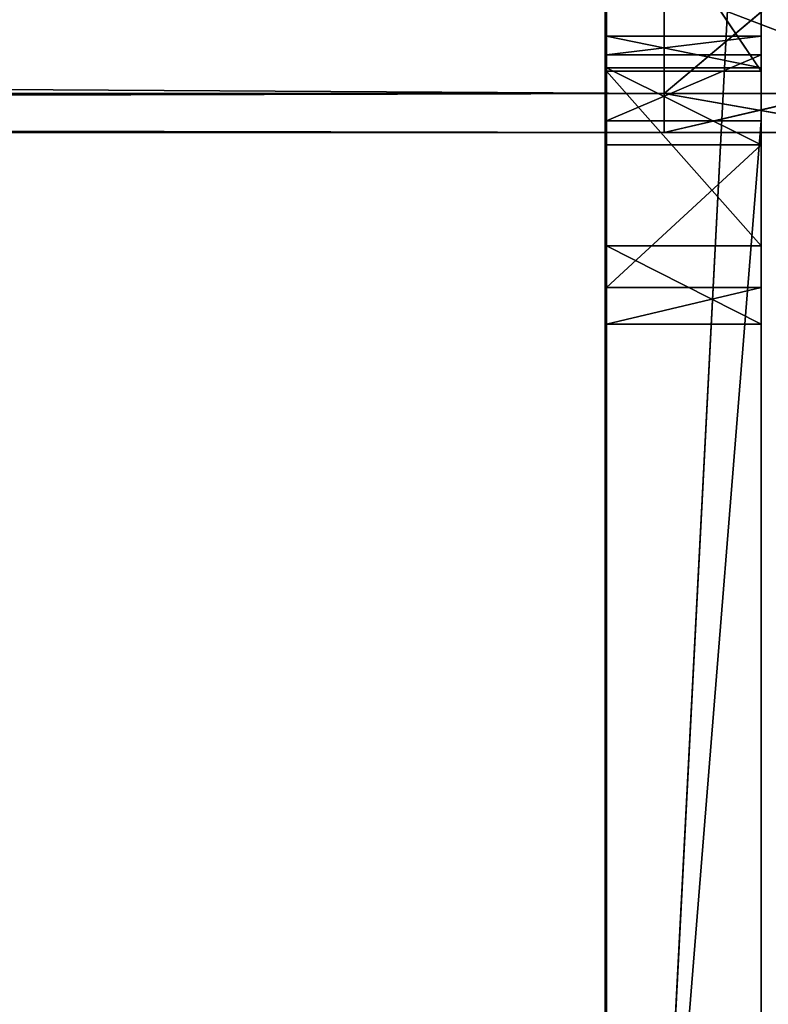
# Model space of a CAD drawing. Header units: millimetres. Extents: x 237 to 401, y 0 to 141.
# Tile 626 of 656: x 360.52 to 364.39, y 131.04 to 136.12. Entities that reach past the tile are written whole.
import ezdxf

# ---------------------------------------------------------------- set-up
doc = ezdxf.new("R2010")
doc.units = ezdxf.units.MM
doc.header["$LTSCALE"] = 25.4
doc.layers.get('0').update_dxf_attribs({"true_color": 0xff5454})

# ---------------------------------------------------------------- blocks, each defined once
blk = doc.blocks.new('VELERO-I-8042-8043.STL')
at = {"color": 7, "true_color": 0xffffff}
for p, q in [((127.5459, 195.8143, 16.6357), (127.5459, 181.4766, 6.162)), ((127.5459, 195.8143, 15.0391), (127.5459, 183.6551, 5.2348)), ((127.5459, 183.6551, 5.2348), (127.5459, 195.8143, 16.6357)), ((127.5459, 183.6551, 5.2348), (127.5459, 195.8143, 16.6357)), ((127.5459, 182.6826, 5.9726), (127.5459, 195.8143, 16.6357)), ((127.5459, 182.6826, 5.9726), (127.5459, 195.8143, 16.6357)), ((127.5459, 195.8143, 16.6357), (127.5459, 181.4766, 6.162)), ((127.5459, 195.8143, 15.0391), (127.5459, 183.6551, 5.2348)), ((127.5459, 195.8143, 15.0391), (127.5459, 185.8867, 5.1116)), ((128.3459, 185.8867, 5.1116), (127.5459, 195.8143, 15.0391)), ((128.3459, 185.8867, 5.1116), (127.5459, 195.8143, 15.0391)), ((127.5459, 195.8143, 15.0391), (127.5459, 185.8867, 5.1116)), ((128.3459, 181.4766, 6.162), (128.3459, 195.8143, 16.6357)), ((128.3459, 181.4766, 6.162), (128.3459, 195.8143, 16.6357)), ((128.3459, 182.6826, 5.9726), (128.3459, 195.8143, 16.6357)), ((128.3459, 182.6826, 5.9726), (128.3459, 195.8143, 16.6357)), ((128.3459, 183.6551, 5.2348), (128.3459, 195.8143, 16.6357)), ((128.3459, 195.8143, 16.6357), (128.3459, 185.8867, 5.1116)), ((128.3459, 185.8867, 5.1116), (128.3459, 195.8143, 15.0391)), ((128.3459, 195.8143, 16.6357), (128.3459, 185.8867, 5.1116)), ((128.3459, 183.6551, 5.2348), (128.3459, 195.8143, 16.6357)), ((128.3459, 185.8867, 5.1116), (128.3459, 195.8143, 15.0391)), ((127.5459, 183.6551, 5.2348), (127.5459, 185.8867, 5.1116)), ((127.5459, 185.8867, 5.1116), (127.5459, 185.3617, 4.7712)), ((127.5459, 183.6551, 5.2348), (127.5459, 185.8867, 5.1116)), ((127.5459, 185.8867, 5.1116), (128.3459, 185.8867, 5.1116)), ((128.3459, 185.3617, 4.7712), (127.5459, 185.8867, 5.1116)), ((128.3459, 185.3617, 4.7712), (127.5459, 185.8867, 5.1116)), ((127.5459, 185.8867, 5.1116), (127.5459, 185.3617, 4.7712)), ((127.5459, 185.8867, 5.1116), (128.3459, 185.8867, 5.1116)), ((128.3459, 183.6551, 5.2348), (128.3459, 185.8867, 5.1116)), ((128.3459, 183.6551, 5.2348), (128.3459, 185.8867, 5.1116)), ((128.3459, 185.3617, 4.7712), (128.3459, 185.8867, 5.1116)), ((128.3459, 185.3617, 4.7712), (128.3459, 185.8867, 5.1116)), ((127.5459, 184.1395, 4.8386), (127.5459, 185.3617, 4.7712)), ((127.5459, 185.3617, 4.7712), (127.5459, 184.7434, 4.6746)), ((127.5459, 184.1395, 4.8386), (127.5459, 185.3617, 4.7712)), ((127.5459, 183.6551, 5.2348), (127.5459, 185.3617, 4.7712)), ((127.5459, 183.6551, 5.2348), (127.5459, 185.3617, 4.7712)), ((128.3459, 185.3617, 4.7712), (127.5459, 185.3617, 4.7712)), ((128.3459, 185.3617, 4.7712), (127.5459, 185.3617, 4.7712)), ((128.3459, 184.7434, 4.6746), (127.5459, 185.3617, 4.7712)), ((128.3459, 184.7434, 4.6746), (127.5459, 185.3617, 4.7712)), ((127.5459, 185.3617, 4.7712), (127.5459, 184.7434, 4.6746)), ((128.3459, 183.6551, 5.2348), (128.3459, 185.3617, 4.7712)), ((128.3459, 183.6551, 5.2348), (128.3459, 185.3617, 4.7712)), ((128.3459, 184.7434, 4.6746), (128.3459, 185.3617, 4.7712)), ((128.3459, 184.7434, 4.6746), (128.3459, 185.3617, 4.7712)), ((127.5459, 184.7434, 4.6746), (127.5459, 184.1395, 4.8386)), ((128.3459, 184.7434, 4.6746), (127.5459, 184.7434, 4.6746)), ((128.3459, 184.7434, 4.6746), (127.5459, 184.7434, 4.6746)), ((128.3459, 184.1395, 4.8386), (127.5459, 184.7434, 4.6746)), ((128.3459, 184.1395, 4.8386), (127.5459, 184.7434, 4.6746)), ((127.5459, 184.7434, 4.6746), (127.5459, 184.1395, 4.8386)), ((128.3459, 184.1395, 4.8386), (128.3459, 184.7434, 4.6746)), ((128.3459, 184.7434, 4.6746), (128.3459, 183.6551, 5.2348)), ((128.3459, 184.7434, 4.6746), (128.3459, 183.6551, 5.2348)), ((128.3459, 184.1395, 4.8386), (128.3459, 184.7434, 4.6746)), ((127.5459, 184.1395, 4.8386), (127.5459, 183.6551, 5.2348)), ((128.3459, 184.1395, 4.8386), (127.5459, 184.1395, 4.8386)), ((128.3459, 184.1395, 4.8386), (127.5459, 184.1395, 4.8386)), ((128.3459, 183.6551, 5.2348), (127.5459, 184.1395, 4.8386)), ((128.3459, 183.6551, 5.2348), (127.5459, 184.1395, 4.8386)), ((127.5459, 184.1395, 4.8386), (127.5459, 183.6551, 5.2348)), ((128.3459, 183.6551, 5.2348), (128.3459, 184.1395, 4.8386)), ((128.3459, 183.6551, 5.2348), (128.3459, 184.1395, 4.8386)), ((127.5459, 183.6551, 5.2348), (127.5459, 182.6826, 5.9726)), ((128.3459, 183.6551, 5.2348), (127.5459, 183.6551, 5.2348)), ((128.3459, 183.6551, 5.2348), (127.5459, 183.6551, 5.2348)), ((128.3459, 183.6551, 5.2348), (127.5459, 182.6826, 5.9726)), ((127.5459, 183.6551, 5.2348), (127.5459, 182.6826, 5.9726)), ((128.3459, 183.6551, 5.2348), (127.5459, 182.6826, 5.9726)), ((128.3459, 182.6826, 5.9726), (128.3459, 183.6551, 5.2348)), ((128.3459, 182.6826, 5.9726), (128.3459, 183.6551, 5.2348)), ((127.845, 182.4536, 4.9713), (127.845, 183.0026, 4.4223)), ((127.845, 183.0026, 4.4223), (129.2801, 182.1681, 4.9713)), ((127.845, 183.0026, 4.4223), (129.2801, 182.1681, 4.9713)), ((127.845, 182.4536, 4.9713), (127.845, 183.0026, 4.4223)), ((127.5459, 182.6826, 5.9726), (127.5459, 181.4766, 6.162)), ((128.3459, 182.6826, 5.9726), (127.5459, 182.6826, 5.9726)), ((128.3459, 182.6826, 5.9726), (127.5459, 182.6826, 5.9726)), ((128.3459, 182.6826, 5.9726), (127.5459, 181.4766, 6.162)), ((127.5459, 182.6826, 5.9726), (127.5459, 181.4766, 6.162)), ((128.3459, 182.6826, 5.9726), (127.5459, 181.4766, 6.162)), ((128.3459, 181.4766, 6.162), (128.3459, 182.6826, 5.9726)), ((128.3459, 181.4766, 6.162), (128.3459, 182.6826, 5.9726)), ((38.7759, 182.4536, 4.9713), (127.845, 182.4536, 4.9713)), ((38.7759, 182.4536, 4.9713), (127.845, 182.4536, 4.9713)), ((38.7759, 181.7036, 5.1723), (127.845, 182.4536, 4.9713)), ((38.7759, 181.7036, 5.1723), (127.845, 182.4536, 4.9713)), ((127.845, 181.7036, 5.1723), (127.845, 182.4536, 4.9713)), ((127.845, 182.4536, 4.9713), (129.2801, 182.1681, 4.9713)), ((127.845, 182.4536, 4.9713), (129.2801, 182.1681, 4.9713)), ((127.845, 182.4536, 4.9713), (128.9931, 181.4752, 5.1723)), ((127.845, 182.4536, 4.9713), (128.9931, 181.4752, 5.1723)), ((127.845, 181.7036, 5.1723), (127.845, 182.4536, 4.9713)), ((38.7759, 181.7036, 5.1723), (127.845, 181.7036, 5.1723)), ((38.7759, 181.7036, 5.1723), (127.845, 181.7036, 5.1723)), ((38.7759, 180.9536, 4.9713), (127.845, 181.7036, 5.1723)), ((38.7759, 180.9536, 4.9713), (127.845, 181.7036, 5.1723)), ((127.845, 180.9536, 4.9713), (127.845, 181.7036, 5.1723)), ((127.845, 181.7036, 5.1723), (128.9931, 181.4752, 5.1723)), ((127.845, 181.7036, 5.1723), (128.9931, 181.4752, 5.1723)), ((127.845, 181.7036, 5.1723), (128.7061, 180.7823, 4.9713)), ((127.845, 181.7036, 5.1723), (128.7061, 180.7823, 4.9713)), ((127.845, 180.9536, 4.9713), (127.845, 181.7036, 5.1723)), ((127.5459, 181.4766, 6.162), (127.5459, 31.524, 16.6357)), ((127.5459, 181.4766, 6.162), (127.5459, 31.524, 16.6357)), ((127.5459, 181.4766, 6.162), (127.5459, 180.3247, 5.7576)), ((128.3459, 181.4766, 6.162), (127.5459, 181.4766, 6.162)), ((128.3459, 181.4766, 6.162), (127.5459, 181.4766, 6.162)), ((128.3459, 181.4766, 6.162), (127.5459, 180.3247, 5.7576)), ((127.5459, 181.4766, 6.162), (127.5459, 180.3247, 5.7576)), ((128.3459, 181.4766, 6.162), (127.5459, 180.3247, 5.7576)), ((128.3459, 180.3247, 5.7576), (128.3459, 181.4766, 6.162)), ((128.3459, 181.4766, 6.162), (128.3459, 31.524, 16.6357)), ((128.3459, 181.4766, 6.162), (128.3459, 31.524, 16.6357)), ((128.3459, 180.3247, 5.7576), (128.3459, 181.4766, 6.162)), ((38.7759, 180.9536, 4.9713), (127.845, 180.9536, 4.9713)), ((38.7759, 180.9536, 4.9713), (127.845, 180.9536, 4.9713)), ((38.7759, 180.4045, 4.4223), (127.845, 180.9536, 4.9713)), ((38.7759, 180.4045, 4.4223), (127.845, 180.9536, 4.9713)), ((127.845, 180.4045, 4.4223), (127.845, 180.9536, 4.9713)), ((127.845, 180.9536, 4.9713), (128.7061, 180.7823, 4.9713)), ((127.845, 180.9536, 4.9713), (128.7061, 180.7823, 4.9713)), ((127.845, 180.9536, 4.9713), (128.496, 180.2751, 4.4223)), ((127.845, 180.9536, 4.9713), (128.496, 180.2751, 4.4223)), ((127.845, 180.4045, 4.4223), (127.845, 180.9536, 4.9713)), ((127.5459, 180.3247, 5.7576), (127.5459, 31.524, 16.6357)), ((127.5459, 180.3247, 5.7576), (127.5459, 31.524, 16.6357)), ((127.5459, 180.3247, 5.7576), (127.5459, 179.5016, 4.8561)), ((128.3459, 180.3247, 5.7576), (127.5459, 180.3247, 5.7576)), ((128.3459, 180.3247, 5.7576), (127.5459, 180.3247, 5.7576)), ((128.3459, 180.3247, 5.7576), (127.5459, 179.5016, 4.8561)), ((127.5459, 180.3247, 5.7576), (127.5459, 179.5016, 4.8561)), ((128.3459, 180.3247, 5.7576), (127.5459, 179.5016, 4.8561)), ((128.3459, 179.5016, 4.8561), (128.3459, 180.3247, 5.7576)), ((128.3459, 180.3247, 5.7576), (128.3459, 31.524, 16.6357)), ((128.3459, 180.3247, 5.7576), (128.3459, 31.524, 16.6357)), ((128.3459, 179.5016, 4.8561), (128.3459, 180.3247, 5.7576)), ((127.5459, 31.524, 16.6357), (127.5459, 179.5016, 4.8561)), ((127.5459, 179.5016, 4.8561), (127.5459, 179.2036, 3.6723)), ((127.5459, 31.524, 16.6357), (127.5459, 179.5016, 4.8561)), ((128.3459, 179.5016, 4.8561), (127.5459, 179.5016, 4.8561)), ((128.3459, 179.5016, 4.8561), (127.5459, 179.5016, 4.8561)), ((128.3459, 179.5016, 4.8561), (127.5459, 179.2036, 3.6723)), ((127.5459, 179.5016, 4.8561), (127.5459, 179.2036, 3.6723)), ((128.3459, 179.5016, 4.8561), (127.5459, 179.2036, 3.6723)), ((128.3459, 179.2036, 3.6723), (128.3459, 179.5016, 4.8561)), ((128.3459, 179.5016, 4.8561), (128.3459, 31.524, 16.6357)), ((128.3459, 179.5016, 4.8561), (128.3459, 31.524, 16.6357)), ((128.3459, 179.2036, 3.6723), (128.3459, 179.5016, 4.8561)), ((127.5459, 31.524, 16.6357), (127.5459, 179.2036, 3.6723)), ((127.5459, 31.524, 16.6357), (127.5459, 179.2036, 3.6723)), ((128.3459, 179.2036, 1.1723), (128.3459, 31.524, 16.6357)), ((128.3459, 179.2036, 1.1723), (128.3459, 31.524, 16.6357)), ((128.3459, 179.2036, 3.6723), (128.3459, 31.524, 16.6357)), ((128.3459, 179.2036, 3.6723), (128.3459, 31.524, 16.6357)), ((127.5459, 31.524, 16.6357), (127.5388, 30.7169, 1.1723)), ((127.5459, 31.524, 16.6357), (127.5388, 30.7169, 1.1723)), ((127.5459, 31.524, 1.1723), (127.5459, 31.524, 16.6357)), ((127.5459, 31.524, 1.1723), (127.5459, 31.524, 16.6357)), ((127.5459, 31.524, 1.1723), (127.5459, 31.524, 16.6357)), ((127.5459, 31.524, 16.6357), (128.3459, 31.524, 1.1723)), ((127.5459, 31.524, 16.6357), (128.3459, 31.524, 1.1723)), ((127.5459, 31.524, 1.1723), (127.5459, 31.524, 16.6357)), ((128.3459, 31.524, 16.6357), (128.3459, 31.524, 1.1723)), ((128.3459, 31.524, 16.6357), (128.3459, 31.524, 1.1723)), ((127.5388, 30.7169, 16.6357), (127.5388, 30.7169, 1.1723)), ((127.5388, 30.7169, 16.6357), (127.5388, 30.7169, 1.1723))]:
    blk.add_line(p, q, dxfattribs=at)
mesh = blk.add_polyface(dxfattribs=at)
corners = [(127.5459, 195.8143, 16.6357), (127.5459, 181.4766, 6.162), (127.5459, 31.524, 16.6357)]
mesh.append_faces([[corners[k] for k in face] for face in [(0, 1, 2)]], dxfattribs={"color": 7})
mesh = blk.add_polyface(dxfattribs=at)
corners = [(127.5459, 195.8143, 15.0391), (127.5459, 183.6551, 5.2348), (127.5459, 195.8143, 16.6357)]
mesh.append_faces([[corners[k] for k in face] for face in [(0, 1, 2)]], dxfattribs={"color": 7})
mesh = blk.add_polyface(dxfattribs=at)
corners = [(127.5459, 195.8143, 16.6357), (127.5459, 183.6551, 5.2348), (127.5459, 182.6826, 5.9726)]
mesh.append_faces([[corners[k] for k in face] for face in [(0, 1, 2)]], dxfattribs={"color": 7})
mesh = blk.add_polyface(dxfattribs=at)
corners = [(127.5459, 195.8143, 16.6357), (127.5459, 182.6826, 5.9726), (127.5459, 181.4766, 6.162)]
mesh.append_faces([[corners[k] for k in face] for face in [(0, 1, 2)]], dxfattribs={"color": 7})
mesh = blk.add_polyface(dxfattribs=at)
corners = [(127.5459, 195.8143, 15.0391), (127.5459, 185.8867, 5.1116), (127.5459, 183.6551, 5.2348)]
mesh.append_faces([[corners[k] for k in face] for face in [(0, 1, 2)]], dxfattribs={"color": 7})
mesh = blk.add_polyface(dxfattribs=at)
corners = [(128.3459, 195.8143, 15.0391), (128.3459, 185.8867, 5.1116), (127.5459, 195.8143, 15.0391)]
mesh.append_faces([[corners[k] for k in face] for face in [(0, 1, 2)]], dxfattribs={"color": 7})
mesh = blk.add_polyface(dxfattribs=at)
corners = [(127.5459, 195.8143, 15.0391), (128.3459, 185.8867, 5.1116), (127.5459, 185.8867, 5.1116)]
mesh.append_faces([[corners[k] for k in face] for face in [(0, 1, 2)]], dxfattribs={"color": 7})
mesh = blk.add_polyface(dxfattribs=at)
corners = [(128.3459, 195.8143, 16.6357), (128.3459, 31.524, 16.6357), (128.3459, 181.4766, 6.162)]
mesh.append_faces([[corners[k] for k in face] for face in [(0, 1, 2)]], dxfattribs={"color": 7})
mesh = blk.add_polyface(dxfattribs=at)
corners = [(128.3459, 195.8143, 16.6357), (128.3459, 181.4766, 6.162), (128.3459, 182.6826, 5.9726)]
mesh.append_faces([[corners[k] for k in face] for face in [(0, 1, 2)]], dxfattribs={"color": 7})
mesh = blk.add_polyface(dxfattribs=at)
corners = [(128.3459, 195.8143, 16.6357), (128.3459, 182.6826, 5.9726), (128.3459, 183.6551, 5.2348)]
mesh.append_faces([[corners[k] for k in face] for face in [(0, 1, 2)]], dxfattribs={"color": 7})
mesh = blk.add_polyface(dxfattribs=at)
corners = [(128.3459, 195.8143, 16.6357), (128.3459, 185.8867, 5.1116), (128.3459, 195.8143, 15.0391)]
mesh.append_faces([[corners[k] for k in face] for face in [(0, 1, 2)]], dxfattribs={"color": 7})
mesh = blk.add_polyface(dxfattribs=at)
corners = [(128.3459, 195.8143, 16.6357), (128.3459, 183.6551, 5.2348), (128.3459, 185.8867, 5.1116)]
mesh.append_faces([[corners[k] for k in face] for face in [(0, 1, 2)]], dxfattribs={"color": 7})
mesh = blk.add_polyface(dxfattribs=at)
corners = [(127.5459, 185.8867, 5.1116), (127.5459, 185.3617, 4.7712), (127.5459, 183.6551, 5.2348)]
mesh.append_faces([[corners[k] for k in face] for face in [(0, 1, 2)]], dxfattribs={"color": 7})
mesh = blk.add_polyface(dxfattribs=at)
corners = [(128.3459, 185.8867, 5.1116), (128.3459, 185.3617, 4.7712), (127.5459, 185.8867, 5.1116)]
mesh.append_faces([[corners[k] for k in face] for face in [(0, 1, 2)]], dxfattribs={"color": 7})
mesh = blk.add_polyface(dxfattribs=at)
corners = [(128.3459, 185.3617, 4.7712), (127.5459, 185.3617, 4.7712), (127.5459, 185.8867, 5.1116)]
mesh.append_faces([[corners[k] for k in face] for face in [(0, 1, 2)]], dxfattribs={"color": 7})
mesh = blk.add_polyface(dxfattribs=at)
corners = [(128.3459, 185.8867, 5.1116), (128.3459, 183.6551, 5.2348), (128.3459, 185.3617, 4.7712)]
mesh.append_faces([[corners[k] for k in face] for face in [(0, 1, 2)]], dxfattribs={"color": 7})
mesh = blk.add_polyface(dxfattribs=at)
corners = [(127.5459, 185.3617, 4.7712), (127.5459, 184.7434, 4.6746), (127.5459, 184.1395, 4.8386)]
mesh.append_faces([[corners[k] for k in face] for face in [(0, 1, 2)]], dxfattribs={"color": 7})
mesh = blk.add_polyface(dxfattribs=at)
corners = [(127.5459, 185.3617, 4.7712), (127.5459, 184.1395, 4.8386), (127.5459, 183.6551, 5.2348)]
mesh.append_faces([[corners[k] for k in face] for face in [(0, 1, 2)]], dxfattribs={"color": 7})
mesh = blk.add_polyface(dxfattribs=at)
corners = [(128.3459, 184.7434, 4.6746), (127.5459, 185.3617, 4.7712), (128.3459, 185.3617, 4.7712)]
mesh.append_faces([[corners[k] for k in face] for face in [(0, 1, 2)]], dxfattribs={"color": 7})
mesh = blk.add_polyface(dxfattribs=at)
corners = [(128.3459, 184.7434, 4.6746), (127.5459, 184.7434, 4.6746), (127.5459, 185.3617, 4.7712)]
mesh.append_faces([[corners[k] for k in face] for face in [(0, 1, 2)]], dxfattribs={"color": 7})
mesh = blk.add_polyface(dxfattribs=at)
corners = [(128.3459, 185.3617, 4.7712), (128.3459, 183.6551, 5.2348), (128.3459, 184.7434, 4.6746)]
mesh.append_faces([[corners[k] for k in face] for face in [(0, 1, 2)]], dxfattribs={"color": 7})
mesh = blk.add_polyface(dxfattribs=at)
corners = [(128.3459, 184.1395, 4.8386), (127.5459, 184.7434, 4.6746), (128.3459, 184.7434, 4.6746)]
mesh.append_faces([[corners[k] for k in face] for face in [(0, 1, 2)]], dxfattribs={"color": 7})
mesh = blk.add_polyface(dxfattribs=at)
corners = [(128.3459, 184.1395, 4.8386), (127.5459, 184.1395, 4.8386), (127.5459, 184.7434, 4.6746)]
mesh.append_faces([[corners[k] for k in face] for face in [(0, 1, 2)]], dxfattribs={"color": 7})
mesh = blk.add_polyface(dxfattribs=at)
corners = [(128.3459, 184.7434, 4.6746), (128.3459, 183.6551, 5.2348), (128.3459, 184.1395, 4.8386)]
mesh.append_faces([[corners[k] for k in face] for face in [(0, 1, 2)]], dxfattribs={"color": 7})
mesh = blk.add_polyface(dxfattribs=at)
corners = [(128.3459, 183.6551, 5.2348), (127.5459, 184.1395, 4.8386), (128.3459, 184.1395, 4.8386)]
mesh.append_faces([[corners[k] for k in face] for face in [(0, 1, 2)]], dxfattribs={"color": 7})
mesh = blk.add_polyface(dxfattribs=at)
corners = [(128.3459, 183.6551, 5.2348), (127.5459, 183.6551, 5.2348), (127.5459, 184.1395, 4.8386)]
mesh.append_faces([[corners[k] for k in face] for face in [(0, 1, 2)]], dxfattribs={"color": 7})
mesh = blk.add_polyface(dxfattribs=at)
corners = [(128.3459, 183.6551, 5.2348), (127.5459, 182.6826, 5.9726), (127.5459, 183.6551, 5.2348)]
mesh.append_faces([[corners[k] for k in face] for face in [(0, 1, 2)]], dxfattribs={"color": 7})
mesh = blk.add_polyface(dxfattribs=at)
corners = [(128.3459, 182.6826, 5.9726), (127.5459, 182.6826, 5.9726), (128.3459, 183.6551, 5.2348)]
mesh.append_faces([[corners[k] for k in face] for face in [(0, 1, 2)]], dxfattribs={"color": 7})
mesh = blk.add_polyface(dxfattribs=at)
corners = [(38.7759, 182.4536, 4.9713), (127.845, 183.0026, 4.4223), (38.7759, 183.0026, 4.4223)]
mesh.append_faces([[corners[k] for k in face] for face in [(0, 1, 2)]], dxfattribs={"color": 7})
mesh = blk.add_polyface(dxfattribs=at)
corners = [(127.845, 182.4536, 4.9713), (127.845, 183.0026, 4.4223), (38.7759, 182.4536, 4.9713)]
mesh.append_faces([[corners[k] for k in face] for face in [(0, 1, 2)]], dxfattribs={"color": 7})
mesh = blk.add_polyface(dxfattribs=at)
corners = [(129.2801, 182.1681, 4.9713), (129.4902, 182.6754, 4.4223), (127.845, 183.0026, 4.4223)]
mesh.append_faces([[corners[k] for k in face] for face in [(0, 1, 2)]], dxfattribs={"color": 7})
mesh = blk.add_polyface(dxfattribs=at)
corners = [(129.2801, 182.1681, 4.9713), (127.845, 183.0026, 4.4223), (127.845, 182.4536, 4.9713)]
mesh.append_faces([[corners[k] for k in face] for face in [(0, 1, 2)]], dxfattribs={"color": 7})
mesh = blk.add_polyface(dxfattribs=at)
corners = [(128.3459, 182.6826, 5.9726), (127.5459, 181.4766, 6.162), (127.5459, 182.6826, 5.9726)]
mesh.append_faces([[corners[k] for k in face] for face in [(0, 1, 2)]], dxfattribs={"color": 7})
mesh = blk.add_polyface(dxfattribs=at)
corners = [(128.3459, 181.4766, 6.162), (127.5459, 181.4766, 6.162), (128.3459, 182.6826, 5.9726)]
mesh.append_faces([[corners[k] for k in face] for face in [(0, 1, 2)]], dxfattribs={"color": 7})
mesh = blk.add_polyface(dxfattribs=at)
corners = [(127.845, 182.4536, 4.9713), (38.7759, 182.4536, 4.9713), (38.7759, 181.7036, 5.1723)]
mesh.append_faces([[corners[k] for k in face] for face in [(0, 1, 2)]], dxfattribs={"color": 7})
mesh = blk.add_polyface(dxfattribs=at)
corners = [(127.845, 182.4536, 4.9713), (38.7759, 181.7036, 5.1723), (127.845, 181.7036, 5.1723)]
mesh.append_faces([[corners[k] for k in face] for face in [(0, 1, 2)]], dxfattribs={"color": 7})
mesh = blk.add_polyface(dxfattribs=at)
corners = [(129.2801, 182.1681, 4.9713), (127.845, 182.4536, 4.9713), (128.9931, 181.4752, 5.1723)]
mesh.append_faces([[corners[k] for k in face] for face in [(0, 1, 2)]], dxfattribs={"color": 7})
mesh = blk.add_polyface(dxfattribs=at)
corners = [(128.9931, 181.4752, 5.1723), (127.845, 182.4536, 4.9713), (127.845, 181.7036, 5.1723)]
mesh.append_faces([[corners[k] for k in face] for face in [(0, 1, 2)]], dxfattribs={"color": 7})
mesh = blk.add_polyface(dxfattribs=at)
corners = [(127.845, 181.7036, 5.1723), (38.7759, 181.7036, 5.1723), (38.7759, 180.9536, 4.9713)]
mesh.append_faces([[corners[k] for k in face] for face in [(0, 1, 2)]], dxfattribs={"color": 7})
mesh = blk.add_polyface(dxfattribs=at)
corners = [(127.845, 181.7036, 5.1723), (38.7759, 180.9536, 4.9713), (127.845, 180.9536, 4.9713)]
mesh.append_faces([[corners[k] for k in face] for face in [(0, 1, 2)]], dxfattribs={"color": 7})
mesh = blk.add_polyface(dxfattribs=at)
corners = [(128.9931, 181.4752, 5.1723), (127.845, 181.7036, 5.1723), (128.7061, 180.7823, 4.9713)]
mesh.append_faces([[corners[k] for k in face] for face in [(0, 1, 2)]], dxfattribs={"color": 7})
mesh = blk.add_polyface(dxfattribs=at)
corners = [(128.7061, 180.7823, 4.9713), (127.845, 181.7036, 5.1723), (127.845, 180.9536, 4.9713)]
mesh.append_faces([[corners[k] for k in face] for face in [(0, 1, 2)]], dxfattribs={"color": 7})
mesh = blk.add_polyface(dxfattribs=at)
corners = [(127.5459, 181.4766, 6.162), (127.5459, 180.3247, 5.7576), (127.5459, 31.524, 16.6357)]
mesh.append_faces([[corners[k] for k in face] for face in [(0, 1, 2)]], dxfattribs={"color": 7})
mesh = blk.add_polyface(dxfattribs=at)
corners = [(128.3459, 181.4766, 6.162), (127.5459, 180.3247, 5.7576), (127.5459, 181.4766, 6.162)]
mesh.append_faces([[corners[k] for k in face] for face in [(0, 1, 2)]], dxfattribs={"color": 7})
mesh = blk.add_polyface(dxfattribs=at)
corners = [(128.3459, 180.3247, 5.7576), (127.5459, 180.3247, 5.7576), (128.3459, 181.4766, 6.162)]
mesh.append_faces([[corners[k] for k in face] for face in [(0, 1, 2)]], dxfattribs={"color": 7})
mesh = blk.add_polyface(dxfattribs=at)
corners = [(128.3459, 181.4766, 6.162), (128.3459, 31.524, 16.6357), (128.3459, 180.3247, 5.7576)]
mesh.append_faces([[corners[k] for k in face] for face in [(0, 1, 2)]], dxfattribs={"color": 7})
mesh = blk.add_polyface(dxfattribs=at)
corners = [(127.845, 180.9536, 4.9713), (38.7759, 180.9536, 4.9713), (38.7759, 180.4045, 4.4223)]
mesh.append_faces([[corners[k] for k in face] for face in [(0, 1, 2)]], dxfattribs={"color": 7})
mesh = blk.add_polyface(dxfattribs=at)
corners = [(127.845, 180.9536, 4.9713), (38.7759, 180.4045, 4.4223), (127.845, 180.4045, 4.4223)]
mesh.append_faces([[corners[k] for k in face] for face in [(0, 1, 2)]], dxfattribs={"color": 7})
mesh = blk.add_polyface(dxfattribs=at)
corners = [(128.7061, 180.7823, 4.9713), (127.845, 180.9536, 4.9713), (128.496, 180.2751, 4.4223)]
mesh.append_faces([[corners[k] for k in face] for face in [(0, 1, 2)]], dxfattribs={"color": 7})
mesh = blk.add_polyface(dxfattribs=at)
corners = [(128.496, 180.2751, 4.4223), (127.845, 180.9536, 4.9713), (127.845, 180.4045, 4.4223)]
mesh.append_faces([[corners[k] for k in face] for face in [(0, 1, 2)]], dxfattribs={"color": 7})
mesh = blk.add_polyface(dxfattribs=at)
corners = [(127.5459, 180.3247, 5.7576), (127.5459, 179.5016, 4.8561), (127.5459, 31.524, 16.6357)]
mesh.append_faces([[corners[k] for k in face] for face in [(0, 1, 2)]], dxfattribs={"color": 7})
mesh = blk.add_polyface(dxfattribs=at)
corners = [(128.3459, 180.3247, 5.7576), (127.5459, 179.5016, 4.8561), (127.5459, 180.3247, 5.7576)]
mesh.append_faces([[corners[k] for k in face] for face in [(0, 1, 2)]], dxfattribs={"color": 7})
mesh = blk.add_polyface(dxfattribs=at)
corners = [(128.3459, 180.3247, 5.7576), (128.3459, 179.5016, 4.8561), (127.5459, 179.5016, 4.8561)]
mesh.append_faces([[corners[k] for k in face] for face in [(0, 1, 2)]], dxfattribs={"color": 7})
mesh = blk.add_polyface(dxfattribs=at)
corners = [(128.3459, 180.3247, 5.7576), (128.3459, 31.524, 16.6357), (128.3459, 179.5016, 4.8561)]
mesh.append_faces([[corners[k] for k in face] for face in [(0, 1, 2)]], dxfattribs={"color": 7})
mesh = blk.add_polyface(dxfattribs=at)
corners = [(127.5459, 179.5016, 4.8561), (127.5459, 179.2036, 3.6723), (127.5459, 31.524, 16.6357)]
mesh.append_faces([[corners[k] for k in face] for face in [(0, 1, 2)]], dxfattribs={"color": 7})
mesh = blk.add_polyface(dxfattribs=at)
corners = [(128.3459, 179.5016, 4.8561), (127.5459, 179.2036, 3.6723), (127.5459, 179.5016, 4.8561)]
mesh.append_faces([[corners[k] for k in face] for face in [(0, 1, 2)]], dxfattribs={"color": 7})
mesh = blk.add_polyface(dxfattribs=at)
corners = [(128.3459, 179.5016, 4.8561), (128.3459, 179.2036, 3.6723), (127.5459, 179.2036, 3.6723)]
mesh.append_faces([[corners[k] for k in face] for face in [(0, 1, 2)]], dxfattribs={"color": 7})
mesh = blk.add_polyface(dxfattribs=at)
corners = [(128.3459, 179.5016, 4.8561), (128.3459, 31.524, 16.6357), (128.3459, 179.2036, 3.6723)]
mesh.append_faces([[corners[k] for k in face] for face in [(0, 1, 2)]], dxfattribs={"color": 7})
mesh = blk.add_polyface(dxfattribs=at)
corners = [(127.5459, 179.2036, 3.6723), (127.5459, 31.524, 1.1723), (127.5459, 31.524, 16.6357)]
mesh.append_faces([[corners[k] for k in face] for face in [(0, 1, 2)]], dxfattribs={"color": 7})
mesh = blk.add_polyface(dxfattribs=at)
corners = [(128.3459, 179.2036, 1.1723), (128.3459, 31.524, 16.6357), (128.3459, 31.524, 1.1723)]
mesh.append_faces([[corners[k] for k in face] for face in [(0, 1, 2)]], dxfattribs={"color": 7})
mesh = blk.add_polyface(dxfattribs=at)
corners = [(128.3459, 179.2036, 3.6723), (128.3459, 31.524, 16.6357), (128.3459, 179.2036, 1.1723)]
mesh.append_faces([[corners[k] for k in face] for face in [(0, 1, 2)]], dxfattribs={"color": 7})
mesh = blk.add_polyface(dxfattribs=at)
corners = [(83.3459, 31.5169, 5.654), (127.5459, 31.524, 1.1723), (39.1459, 31.524, 1.1723)]
mesh.append_faces([[corners[k] for k in face] for face in [(0, 1, 2)]], dxfattribs={"color": 7})
mesh = blk.add_polyface(dxfattribs=at)
corners = [(84.9709, 31.5169, 6.0894), (127.5459, 31.524, 1.1723), (83.3459, 31.5169, 5.654)]
mesh.append_faces([[corners[k] for k in face] for face in [(0, 1, 2)]], dxfattribs={"color": 7})
mesh = blk.add_polyface(dxfattribs=at)
corners = [(86.1605, 31.5169, 7.279), (127.5459, 31.524, 1.1723), (84.9709, 31.5169, 6.0894)]
mesh.append_faces([[corners[k] for k in face] for face in [(0, 1, 2)]], dxfattribs={"color": 7})
mesh = blk.add_polyface(dxfattribs=at)
corners = [(86.5959, 31.5169, 8.904), (127.5459, 31.524, 1.1723), (86.1605, 31.5169, 7.279)]
mesh.append_faces([[corners[k] for k in face] for face in [(0, 1, 2)]], dxfattribs={"color": 7})
mesh = blk.add_polyface(dxfattribs=at)
corners = [(127.5459, 31.524, 16.6357), (86.5959, 31.5169, 8.904), (86.1605, 31.5169, 10.529)]
mesh.append_faces([[corners[k] for k in face] for face in [(0, 1, 2)]], dxfattribs={"color": 7})
mesh = blk.add_polyface(dxfattribs=at)
corners = [(127.5459, 31.524, 16.6357), (127.5459, 31.524, 1.1723), (86.5959, 31.5169, 8.904)]
mesh.append_faces([[corners[k] for k in face] for face in [(0, 1, 2)]], dxfattribs={"color": 7})
mesh = blk.add_polyface(dxfattribs=at)
corners = [(127.5459, 31.524, 16.6357), (127.5388, 30.7169, 1.1723), (127.5459, 31.524, 1.1723)]
mesh.append_faces([[corners[k] for k in face] for face in [(0, 1, 2)]], dxfattribs={"color": 7})
mesh = blk.add_polyface(dxfattribs=at)
corners = [(127.5459, 31.524, 16.6357), (127.5388, 30.7169, 16.6357), (127.5388, 30.7169, 1.1723)]
mesh.append_faces([[corners[k] for k in face] for face in [(0, 1, 2)]], dxfattribs={"color": 7})
mesh = blk.add_polyface(dxfattribs=at)
corners = [(127.5459, 31.524, 16.6357), (128.3459, 31.524, 1.1723), (128.3459, 31.524, 16.6357)]
mesh.append_faces([[corners[k] for k in face] for face in [(0, 1, 2)]], dxfattribs={"color": 7})
mesh = blk.add_polyface(dxfattribs=at)
corners = [(127.5459, 31.524, 16.6357), (127.5459, 31.524, 1.1723), (128.3459, 31.524, 1.1723)]
mesh.append_faces([[corners[k] for k in face] for face in [(0, 1, 2)]], dxfattribs={"color": 7})
mesh = blk.add_polyface(dxfattribs=at)
corners = [(83.3459, 30.7169, 5.654), (39.153, 30.7169, 1.1723), (127.5388, 30.7169, 1.1723)]
mesh.append_faces([[corners[k] for k in face] for face in [(0, 1, 2)]], dxfattribs={"color": 7})
mesh = blk.add_polyface(dxfattribs=at)
corners = [(84.9709, 30.7169, 6.0894), (83.3459, 30.7169, 5.654), (127.5388, 30.7169, 1.1723)]
mesh.append_faces([[corners[k] for k in face] for face in [(0, 1, 2)]], dxfattribs={"color": 7})
mesh = blk.add_polyface(dxfattribs=at)
corners = [(86.1605, 30.7169, 7.279), (84.9709, 30.7169, 6.0894), (127.5388, 30.7169, 1.1723)]
mesh.append_faces([[corners[k] for k in face] for face in [(0, 1, 2)]], dxfattribs={"color": 7})
mesh = blk.add_polyface(dxfattribs=at)
corners = [(127.5388, 30.7169, 16.6357), (86.1605, 30.7169, 10.529), (127.5388, 30.7169, 1.1723)]
mesh.append_faces([[corners[k] for k in face] for face in [(0, 1, 2)]], dxfattribs={"color": 7})
mesh = blk.add_polyface(dxfattribs=at)
corners = [(86.1605, 30.7169, 10.529), (86.5959, 30.7169, 8.904), (127.5388, 30.7169, 1.1723)]
mesh.append_faces([[corners[k] for k in face] for face in [(0, 1, 2)]], dxfattribs={"color": 7})
mesh = blk.add_polyface(dxfattribs=at)
corners = [(86.5959, 30.7169, 8.904), (86.1605, 30.7169, 7.279), (127.5388, 30.7169, 1.1723)]
mesh.append_faces([[corners[k] for k in face] for face in [(0, 1, 2)]], dxfattribs={"color": 7})

msp = doc.modelspace()

# ---------------------------------------------------------------- block references
at = {"color": 0, "extrusion": (0, -1, -3.88578e-16)}
msp.add_blockref('VELERO-I-8042-8043.STL', (236.0028, 404.7244, -140.712), dxfattribs=at)

doc.saveas('drawing.dxf')
